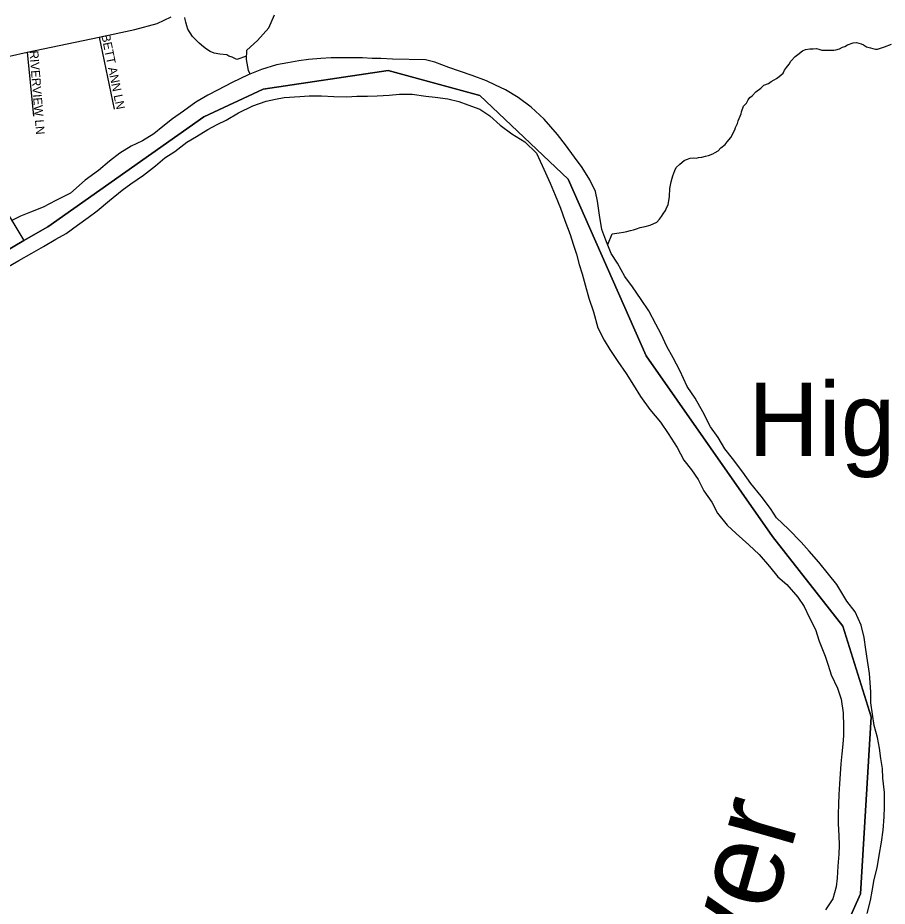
# Model space of a CAD drawing. Extents: x 1310247 to 1664935, y 235267 to 584339.
# Drawn here: x 1460379 to 1465327, y 442230 to 447285 of the extents above; entities that cross this region are included whole.
import ezdxf

# ---------------------------------------------------------------- set-up
doc = ezdxf.new("R2010")
doc.units = 0
for name, color, linetype in [('GM_X_Adjacent_County', 7, 'Continuous'), ('GM_X_County', 7, 'Continuous'), ('GM_X_County_Road', 7, 'Continuous'), ('GM_X_Major_River', 7, 'Continuous'), ('GM_X_Major_River_Text', 7, 'Continuous'), ('GM_X_Minor_River', 7, 'Continuous'), ('GM_X_State_Route', 7, 'Continuous'), ('GM_X_Township', 7, 'Continuous'), ('GM_X_Township_Subdivision', 7, 'Continuous'), ('GM_X_Township_Subdivision_Text', 7, 'Continuous'), ('GM_X_Unincorporated_Text', 7, 'Continuous')]:
    doc.layers.add(name, color=color, linetype=linetype)

msp = doc.modelspace()

# ---------------------------------------------------------------- linework, layer by layer
at = {"layer": 'GM_X_Adjacent_County'}
msp.add_lwpolyline([(1455297.9, 445804.1), (1455799.8, 445404.8), (1456311.8, 445324.5), (1457847.6, 445543.2), (1458357.5, 445485), (1458790.9, 445498.1), (1459566.4, 445653.9), (1460248.9, 445921), (1460413.5, 446018.3), (1460549.3, 446094.9), (1461437.2, 446721), (1461775.4, 446878.3), (1462487.2, 446985.8), (1463009.2, 446843.3), (1463511.1, 446367.7), (1463954.7, 445362.2), (1464673.4, 444332.7), (1465075, 443822.9), (1465235.6, 443307.2), (1465175.4, 442299.8), (1464944.6, 441786.2)], dxfattribs=at)
at = {"layer": 'GM_X_County'}
msp.add_lwpolyline([(1464944.6, 441786.2), (1465175.4, 442299.8), (1465235.6, 443307.2), (1465075, 443822.9), (1464673.4, 444332.7), (1463954.7, 445362.2), (1463511.1, 446367.7), (1463009.2, 446843.3), (1462487.2, 446985.8), (1461775.4, 446878.3), (1461437.2, 446721), (1460549.3, 446094.9), (1460413.5, 446018.3), (1460248.9, 445921), (1459566.4, 445653.9), (1458790.9, 445498.1), (1458357.5, 445485), (1457847.6, 445543.2), (1456311.8, 445324.5), (1455799.8, 445404.8), (1455297.9, 445804.1)], dxfattribs=at)
at = {"layer": 'GM_X_County_Road'}
msp.add_lwpolyline([(1459928.3, 446974.9), (1460432.1, 447089.5), (1460842.5, 447175.5), (1461044.6, 447217.7), (1461171.3, 447252.5), (1461251.2, 447290.1)], dxfattribs=at)
at = {"layer": 'GM_X_Major_River'}
for points in [[(1463495.1, 446563.1), (1463450.2, 446620.3), (1463374, 446708.2), (1463301.3, 446775.9), (1463226.4, 446831.7), (1463155.2, 446875.3), (1463097.6, 446902.6), (1463046, 446925.8), (1462964.6, 446957.6), (1462892.9, 446981.1), (1462831.2, 447002.5), (1462751.7, 447032.3), (1462699.9, 447045.4), (1462511.6, 447049.3), (1462445.5, 447052.6), (1462395.4, 447053.7), (1462341.4, 447056.8), (1462283.3, 447058), (1462215.1, 447057.4), (1462163, 447056.5), (1462102.8, 447053.7), (1462032.5, 447047.1), (1461978.2, 447040.2), (1461915.8, 447029.4), (1461851.4, 447016.7), (1461766.7, 446990.3), (1461689.8, 446959.8), (1461598.7, 446917.5), (1461515.6, 446873), (1461460.8, 446844), (1461391.8, 446805.3), (1461322.6, 446754.5), (1461259.4, 446709.7), (1461204.4, 446666.6), (1461153.4, 446625.5), (1461088.3, 446584.7), (1461023.5, 446553.9), (1460960.5, 446515), (1460901.4, 446470.1), (1460838.1, 446415.2), (1460762.7, 446360.5), (1460679, 446287.9), (1460595.9, 446245.5), (1460522.9, 446206.8), (1460452.1, 446178.2), (1460393.5, 446155.3), (1460340.8, 446130.3)], [(1460312.9, 445861.8), (1460384, 445904.5), (1460459, 445945.1), (1460526, 445983.9), (1460595, 446024.6), (1460653.9, 446057.5), (1460719.1, 446104.4), (1460780.2, 446149.3), (1460831.1, 446186.4), (1460900.5, 446245.2), (1460972, 446304), (1461022.9, 446341.1), (1461094.1, 446389.8), (1461163.4, 446442.6), (1461216.5, 446487.7), (1461273.4, 446524.6), (1461340.7, 446577.5), (1461395.6, 446610.5), (1461460.6, 446649.3), (1461513.3, 446678.3), (1461564, 446703.4), (1461635, 446744.1), (1461716.1, 446784.6), (1461792.8, 446811.1), (1461845.2, 446822.1), (1461895.5, 446831.1), (1461983.8, 446837.3), (1462038, 446840.2), (1462108.1, 446840.7), (1462178.2, 446837.3), (1462252.3, 446835.7), (1462308.5, 446838.6), (1462368.7, 446839.4), (1462424.8, 446840.2), (1462493.1, 446844.8), (1462551.3, 446849.7), (1462623.5, 446850.2), (1462701.4, 446838.5), (1462753.4, 446833.4)], [(1462753.4, 446833.4), (1462825.3, 446823.9), (1462889.1, 446808.5), (1462940.8, 446789.4), (1463008.5, 446765.9), (1463065.7, 446726.6), (1463124.7, 446673.2), (1463189.8, 446625.6), (1463264.9, 446579.9), (1463331.7, 446514.3), (1463362.2, 446445.4), (1463408.1, 446344), (1463436.7, 446275.2), (1463467.1, 446202.3), (1463491.7, 446131.5), (1463522, 446052.5), (1463538.8, 445996), (1463557.6, 445939.4), (1463574.4, 445880.8), (1463591.2, 445828.2), (1463607.9, 445765.6), (1463628.3, 445688.9), (1463654.7, 445612.1), (1463680.7, 445521.2), (1463715.3, 445450.2), (1463748.2, 445397.3), (1463792.8, 445330.1), (1463841.4, 445260.8), (1463882, 445193.8), (1463922.7, 445130.7), (1463975.2, 445055.3), (1464035.8, 444983.8), (1464080.5, 444918.6), (1464130.8, 444839.3), (1464169.4, 444768.2), (1464212.3, 444713.1), (1464251.1, 444658.1), (1464283.8, 444593.1), (1464328.5, 444528), (1464361.2, 444467.1), (1464415.8, 444397.7), (1464466.9, 444350.4), (1464539.7, 444286.7), (1464598.6, 444231.3), (1464657.2, 444161.8), (1464704.1, 444104.6), (1464755.2, 444059.4), (1464817.8, 443987.8), (1464854.7, 443934.8), (1464883.4, 443874), (1464918, 443805), (1464938.6, 443738.4), (1464972.8, 443653.3), (1464989.7, 443600.8), (1465008.5, 443546.2), (1465043, 443471.2), (1465063.7, 443408.5), (1465076, 443330), (1465078.3, 443251.6), (1465077.2, 443201.4), (1465074.1, 443151.3), (1465068.9, 443097.2), (1465063.6, 443039.1), (1465058.4, 442983), (1465055.2, 442926.8), (1465051.8, 442864.7), (1465048.6, 442810.5), (1465047.4, 442754.3), (1465048.2, 442698.1), (1465050.7, 442631.8), (1465053.6, 442577.5), (1465050.4, 442525.4), (1465044.9, 442457.3), (1465041.4, 442389.1), (1465036.3, 442339), (1465016.8, 442271.1), (1464975.4, 442209.8)], [(1465213.4, 442188.8), (1465231.1, 442262.7), (1465240.2, 442314.7), (1465251.7, 442380.7), (1465269.2, 442448.6), (1465280.8, 442518.6), (1465294.4, 442594.6), (1465303.9, 442662.7), (1465309.6, 442738.9), (1465310.8, 442795.1), (1465310.6, 442877.4), (1465302.4, 442957.9), (1465299.6, 443014.1), (1465290.8, 443070.5), (1465282.1, 443129), (1465271.3, 443189.4), (1465252.8, 443258), (1465242.2, 443322.5), (1465233.6, 443386.9), (1465232.9, 443449.2), (1465225.2, 443553.8), (1465214.8, 443628.2), (1465204.1, 443690.7), (1465195.6, 443759.1), (1465179.1, 443829.8), (1465144.7, 443904.8), (1465095.9, 443966), (1465039.8, 444059.5), (1464993, 444118.7), (1464938.4, 444188.1), (1464881.6, 444249.5), (1464836.6, 444300.6), (1464764.1, 444374.4), (1464697.4, 444440), (1464662.4, 444493), (1464609.8, 444562.3), (1464551.3, 444635.8), (1464504.6, 444699), (1464446.1, 444776.5), (1464403.3, 444831.6), (1464364.6, 444896.7), (1464321.8, 444957.8), (1464277.6, 445043), (1464233.2, 445120.2), (1464188.6, 445187.4), (1464146.5, 445278.7), (1464107.9, 445349.7), (1464073.3, 445414.7), (1464040.7, 445485.6), (1464009.9, 445542.5), (1463969.5, 445617.6), (1463926.8, 445682.8), (1463876.2, 445754.1), (1463833.4, 445813.2), (1463791, 445888.4), (1463756.1, 445943.3), (1463725.7, 446020.2), (1463703, 446080.9), (1463688.7, 446161.5), (1463678.5, 446242.1), (1463665.6, 446296.6), (1463635, 446363.5), (1463590.4, 446432.6), (1463547.6, 446491.8), (1463495.1, 446563.1)]]:
    msp.add_lwpolyline(points, dxfattribs=at)
at = {"layer": 'GM_X_Minor_River'}
for points in [[(1461680.9, 447066.5), (1461625.9, 447048.4), (1461598.2, 447061.1), (1461580.3, 447067.6), (1461568.4, 447073.9), (1461528.4, 447079), (1461496.5, 447083.8), (1461474.6, 447092.4), (1461452.9, 447107), (1461435.2, 447119.5), (1461411.7, 447140.1), (1461392.1, 447158.7), (1461372.6, 447179.2), (1461359, 447199.6), (1461347.5, 447219.9), (1461340, 447240.1), (1461334.5, 447260.3), (1461330.9, 447274.4), (1461329.2, 447286.5)], [(1461702, 446964.6), (1461692.5, 446985.3), (1461679.8, 447047.8), (1461682.9, 447100), (1461742.2, 447155), (1461807.8, 447228), (1461839.4, 447301.7)], [(1463735.9, 445994.4), (1463760.5, 446055), (1463800.8, 446062), (1463825, 446065.4), (1463845.1, 446068.9), (1463865.3, 446074.3), (1463883.4, 446077.9), (1463899.6, 446083.5), (1463919.9, 446090.9), (1463950.1, 446098.1), (1463978.4, 446105.4), (1464014.9, 446122.5), (1464031.4, 446140.1), (1464041.8, 446153.8), (1464052.2, 446169.6), (1464064.7, 446189.3), (1464073.2, 446207.1), (1464079.6, 446220.9), (1464081.9, 446234.9), (1464086.8, 446266.8), (1464087.2, 446282.8), (1464089.6, 446298.8), (1464089.9, 446312.8), (1464096.9, 446350.7), (1464103.5, 446372.5), (1464105.8, 446386.5), (1464118.6, 446416.2), (1464125.1, 446434.1), (1464145.6, 446451.5), (1464170.2, 446472.9), (1464184.4, 446478.6), (1464204.6, 446486.1), (1464226.7, 446487.5), (1464238.8, 446487.2), (1464252.9, 446490.8), (1464271, 446492.3), (1464293.2, 446497.8), (1464309.3, 446501.3), (1464333.6, 446510.7), (1464347.8, 446518.4), (1464364.1, 446528), (1464380.6, 446545.5), (1464405.2, 446564.9), (1464415.6, 446578.7), (1464436.3, 446604.2), (1464459.4, 446647.6), (1464463.8, 446661.5), (1464474.4, 446683.3), (1464478.8, 446699.2), (1464495.8, 446738.8), (1464498.1, 446750.8), (1464509, 446782.5), (1464525.5, 446800.1), (1464535.9, 446817.9), (1464544.3, 446831.7), (1464558.6, 446841.3), (1464579.2, 446862.8), (1464607.8, 446884.1), (1464624.3, 446901.7), (1464650.6, 446911), (1464666.9, 446922.6), (1464683.2, 446932.2), (1464697.5, 446939.8), (1464711.8, 446951.5), (1464734.4, 446970.9), (1464742.8, 446986.7), (1464753.2, 447002.5), (1464767.8, 447022.1), (1464778.2, 447037.9), (1464802.9, 447065.3), (1464817.3, 447076.9), (1464843.8, 447096.2), (1464862.1, 447103.8), (1464886.3, 447109.1), (1464904.3, 447108.7), (1464924.4, 447110.2), (1464938.3, 447105.8), (1464954.3, 447101.4), (1465002.4, 447100.1), (1465022.4, 447101.6), (1465034.5, 447103.3), (1465054.7, 447108.7), (1465073, 447118.3), (1465085.1, 447122), (1465101.4, 447131.5), (1465133.8, 447142.7), (1465151.9, 447144.3), (1465177.8, 447137.6), (1465191.7, 447131.2), (1465209.4, 447120.7), (1465231.3, 447114.1), (1465245.3, 447109.8), (1465259.2, 447107.4), (1465271.3, 447107.1), (1465311.7, 447120), (1465350.2, 447135)]]:
    msp.add_lwpolyline(points, dxfattribs=at)
at = {"layer": 'GM_X_State_Route'}
msp.add_lwpolyline([(1460195.4, 446374.3), (1460228.5, 446320.2), (1460290.3, 446220.6), (1460344.6, 446131.6), (1460413.5, 446018.3)], dxfattribs=at)
at = {"layer": 'GM_X_Township'}
msp.add_lwpolyline([(1455297.9, 445804.1), (1455799.8, 445404.8), (1456311.8, 445324.5), (1457847.6, 445543.2), (1458357.5, 445485), (1458790.9, 445498.1), (1459566.4, 445653.9), (1460248.9, 445921), (1460413.5, 446018.3), (1460549.3, 446094.9), (1461437.2, 446721), (1461775.4, 446878.3), (1462487.2, 446985.8), (1463009.2, 446843.3), (1463511.1, 446367.7), (1463954.7, 445362.2), (1464673.4, 444332.7), (1465075, 443822.9), (1465235.6, 443307.2), (1465175.4, 442299.8), (1464944.6, 441786.2)], dxfattribs=at)
at = {"layer": 'GM_X_Township_Subdivision'}
for points in [[(1460842.5, 447175.5), (1460926.9, 446765.2)], [(1460432.1, 447089.5), (1460468.3, 446726)]]:
    msp.add_lwpolyline(points, dxfattribs=at)

# ---------------------------------------------------------------- texts
at = {"layer": 'GM_X_Major_River_Text'}
msp.add_text('River', height=499.9, rotation=74.001, dxfattribs=at).set_placement((1464409, 441257.5))
at = {"layer": 'GM_X_Township_Subdivision_Text'}
for s, rotation, p in [('BETT ANN LN', 281.5591, (1460854.1, 447185.6)), ('RIVERVIEW LN', 274.5735, (1460445.2, 447096.5))]:
    msp.add_text(s, height=50, rotation=rotation, dxfattribs=at).set_placement(p)
at = {"layer": 'GM_X_Unincorporated_Text'}
msp.add_text('Highlands', height=417, rotation=0, dxfattribs=at).set_placement((1464535.4, 444792.1))

doc.saveas('drawing.dxf')
